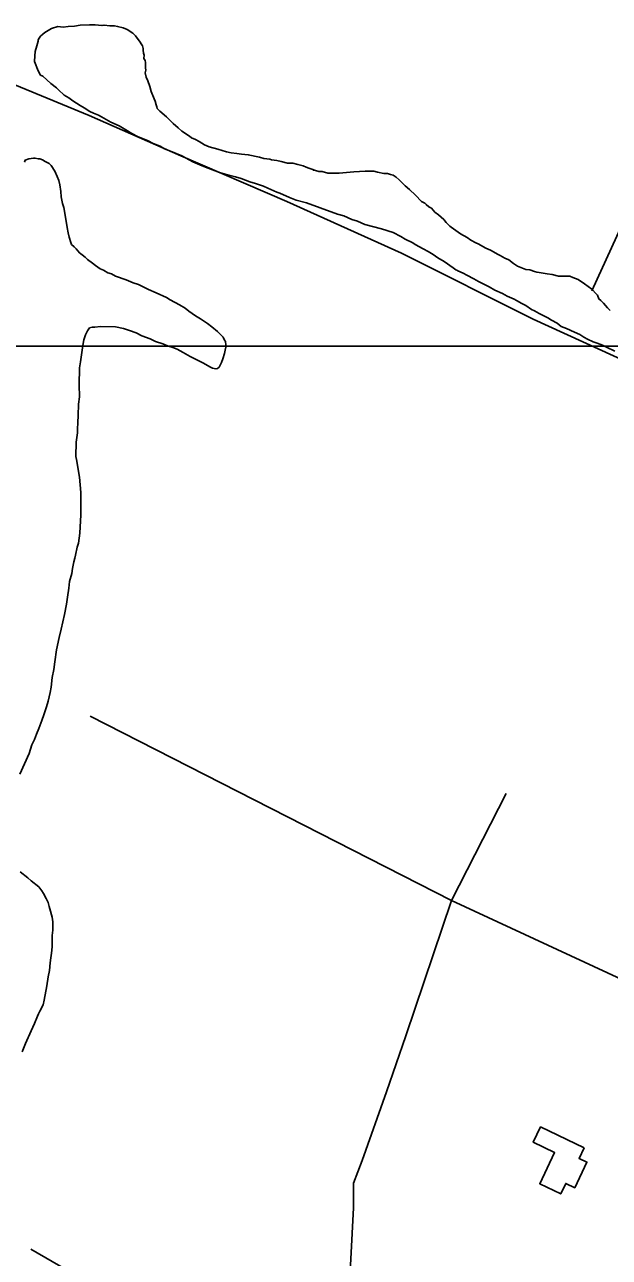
# Model space of a CAD drawing. Extents: x 3263578 to 3301413, y 764927 to 798602.
# Drawn here: x 3278134 to 3278932, y 780646 to 782328 of the extents above; entities that cross this region are included whole.
import ezdxf

# ---------------------------------------------------------------- set-up
doc = ezdxf.new("R2010")
doc.units = 0
for name, color, linetype in [('V-BLDG-OTLN', 7, 'Continuous'), ('V-GRID-MAJR', 7, 'Continuous'), ('V-ROAD-CNTR', 7, 'Continuous'), ('V-SITE-VEGE', 7, 'Continuous'), ('V-TOPO-SHOR', 7, 'Continuous')]:
    doc.layers.add(name, color=color, linetype=linetype)

msp = doc.modelspace()

# ---------------------------------------------------------------- linework, layer by layer
at = {"layer": 'V-BLDG-OTLN'}
msp.add_lwpolyline([(3278897.6, 780795.3), (3278890.7, 780780.9), (3278901.4, 780775.8), (3278884.7, 780740.9), (3278872.4, 780746.7), (3278865.6, 780732.5), (3278837, 780746.2), (3278857.3, 780788.9), (3278828, 780802.9), (3278838, 780823.8)], close=True, dxfattribs=at)
at = {"layer": 'V-GRID-MAJR'}
msp.add_spline([(3267730.5, 781891.4), (3270351, 781890.6), (3275592.2, 781889.4), (3280833.3, 781889.1), (3286074.5, 781889.4), (3291315.6, 781890.6), (3296556.8, 781892.5), (3299177.4, 781893.7)], degree=3, dxfattribs=at)
at = {"layer": 'V-ROAD-CNTR'}
for points in [[(3279279.9, 782784.5), (3279238.1, 782697.5), (3279081.3, 782343.8), (3278908.1, 781965)], [(3278791.3, 780366.2), (3278711.8, 780415.1), (3278694.6, 780420.5), (3278678.6, 780423.3), (3278662.3, 780415.1), (3278650.4, 780409.6), (3278637.8, 780405.9), (3278626.3, 780408.1), (3278594.3, 780414.2), (3278555.3, 780426.7), (3278500, 780452.9), (3278429.1, 780495.5), (3278371.1, 780519.7), (3278282.1, 780576.2), (3278142.2, 780657)]]:
    msp.add_lwpolyline(points, dxfattribs=at)
at = {"layer": 'V-SITE-VEGE'}
for points in [[(3278151.9, 782265), (3278147.1, 782277.9), (3278147.3, 782285.6), (3278148, 782291.3), (3278150.3, 782299), (3278151.8, 782305.4), (3278151.8, 782307.5), (3278153.3, 782309.6), (3278155.4, 782312.4), (3278158.3, 782315.2), (3278161.2, 782317.3), (3278170.4, 782322.8), (3278179, 782325.5), (3278186, 782324.7), (3278193.1, 782325.3), (3278201.6, 782325.9), (3278209.4, 782327.2), (3278222.2, 782327.7), (3278230, 782327.6), (3278239.1, 782326.7), (3278242, 782327.4), (3278249.8, 782326.6), (3278256.1, 782326.5), (3278260.4, 782325.7), (3278268.1, 782323.5), (3278273.7, 782321.3), (3278281.4, 782316.2), (3278284.9, 782312.6), (3278291.2, 782304), (3278292.5, 782301.9), (3278294.6, 782299), (3278295.3, 782295.5), (3278295.3, 782293.4), (3278295.9, 782289.1), (3278296.6, 782286.3), (3278296.5, 782282), (3278297.9, 782279.2), (3278298.5, 782276.3), (3278298.4, 782269.2), (3278299.1, 782265.7), (3278298.3, 782262.2), (3278299.7, 782256.5), (3278301.7, 782251.5), (3278304.4, 782243.7), (3278306.4, 782236.6), (3278310.5, 782226.6), (3278311.9, 782223.8), (3278313.3, 782218.8), (3278313.9, 782215.9), (3278314.6, 782213.8), (3278318.1, 782210.2), (3278327.2, 782202.3), (3278336.2, 782193), (3278343.2, 782187.2), (3278348.1, 782182.9), (3278358.6, 782175.7), (3278361.4, 782173.5), (3278367, 782171.3), (3278371.9, 782168.4), (3278379, 782164), (3278385.3, 782161.1), (3278397.3, 782158.1), (3278409.2, 782154.4), (3278415.6, 782152.9), (3278423.4, 782152.1), (3278429.7, 782151.3), (3278438.9, 782150.4), (3278454.4, 782147.4), (3278460, 782145.2), (3278468.5, 782144.3), (3278470.6, 782143.6), (3278477.7, 782142.8), (3278484, 782141.3), (3278492.5, 782139), (3278499.6, 782138.9), (3278506.6, 782137.4), (3278513.7, 782135.2), (3278517.9, 782133.7), (3278521.4, 782132.2), (3278528.5, 782130), (3278527.7, 782129.3), (3278530.6, 782129.2), (3278535.5, 782127.8), (3278539.7, 782127.7), (3278547.5, 782125.5), (3278563.1, 782125.2), (3278582.9, 782127.1), (3278598.5, 782128.2), (3278610.5, 782128.1), (3278615.4, 782126.6), (3278623.9, 782125), (3278628.9, 782125), (3278633.1, 782123.5), (3278636.6, 782122.7), (3278640.8, 782119.8), (3278645, 782116.2), (3278653.4, 782108.3), (3278659, 782103.3), (3278667.3, 782095.4), (3278675.7, 782086.8), (3278679.9, 782084.6)], [(3278939.4, 781882.6), (3278928.2, 781887.7), (3278922.6, 781890.7), (3278915.5, 781893.6), (3278909.9, 781895.1), (3278902.2, 781898.7), (3278897.2, 781901.6), (3278891.6, 781905.3), (3278884.6, 781908.2), (3278873.4, 781913.3), (3278866.3, 781916.2), (3278860.7, 781920.6), (3278853, 781924.9), (3278848.1, 781927.8), (3278839.7, 781932.2), (3278836.2, 781933.7), (3278829.8, 781937.3), (3278825.6, 781939.5), (3278817.9, 781944.6), (3278812.3, 781947.5), (3278805.3, 781951.8), (3278801.8, 781953.3), (3278792.6, 781957.7), (3278786.3, 781961.3), (3278775.8, 781965.7), (3278768.1, 781970.1), (3278762.5, 781973), (3278753.3, 781977.4), (3278747, 781981), (3278737.2, 781986.1), (3278732.3, 781989), (3278725.2, 781991.9), (3278724.5, 781992.6), (3278722.4, 781993.4), (3278718.9, 781996.3), (3278706.3, 782004.9), (3278697.9, 782010), (3278691.6, 782014.4), (3278684.6, 782018.7), (3278677.6, 782022.3), (3278667, 782028.2), (3278663.5, 782030.3), (3278653, 782035.4), (3278647.4, 782039.1), (3278636.9, 782044.2), (3278620.7, 782049.4), (3278598.1, 782055.4), (3278588.3, 782059.8), (3278580.5, 782062), (3278569.3, 782067.1), (3278560.8, 782069.4), (3278536.9, 782078.2), (3278518.6, 782084.8), (3278504.5, 782088.6), (3278495.3, 782092.3), (3278482, 782098.1), (3278477.8, 782099.6), (3278465.8, 782104.7), (3278459.5, 782107.7), (3278448.9, 782111.4), (3278441.2, 782113.6), (3278429.2, 782118), (3278421.5, 782120.2), (3278407.4, 782124), (3278399.6, 782126.2), (3278384.1, 782132.1), (3278373.6, 782136.5), (3278369.4, 782138), (3278363, 782140.9), (3278353.9, 782146), (3278348.3, 782148.9), (3278332.8, 782155.5), (3278324.4, 782158.5), (3278318.8, 782162.1), (3278308.9, 782165.8), (3278301.2, 782170.1), (3278287.8, 782175.3), (3278280.1, 782179.7), (3278271.7, 782184.7), (3278262.6, 782189.8), (3278251.3, 782194.9), (3278238.7, 782202.2), (3278234.5, 782204.4), (3278227.5, 782207.3), (3278222.5, 782209.5), (3278214.8, 782214.6), (3278209.2, 782217.5), (3278199.4, 782224), (3278193.8, 782228.3), (3278187.5, 782232), (3278179.8, 782239.2), (3278177, 782242), (3278169.3, 782247.8), (3278158.2, 782257.9), (3278155.4, 782259.3), (3278151.9, 782265)], [(3278133.3, 782140.6), (3278134.4, 782143.2), (3278139.3, 782144.8), (3278145.7, 782145.8), (3278147.8, 782145.7), (3278152.1, 782145.1), (3278154.3, 782145.1), (3278158, 782143.4), (3278161.7, 782141.2), (3278167, 782138.5), (3278169.7, 782135.8), (3278174.9, 782128.2), (3278178, 782120.6), (3278180.1, 782115.3), (3278181.6, 782109.3), (3278183.1, 782100.2), (3278183.5, 782093.2), (3278185, 782084.1), (3278187, 782078.7), (3278189, 782068), (3278191.4, 782051.3), (3278192.9, 782043.8), (3278194.4, 782037.9), (3278196.5, 782030.9), (3278197.5, 782028.2), (3278201.2, 782025), (3278203.9, 782022.2), (3278208.6, 782016.8), (3278212.3, 782014.1), (3278216, 782010.8), (3278219.2, 782007.6), (3278226.1, 782002.6), (3278230.3, 781999.4), (3278236.7, 781995), (3278241.4, 781992.8), (3278247.3, 781989.5)], [(3278679.9, 782084.6), (3278682, 782082.4), (3278685.5, 782079.5), (3278689, 782077.4), (3278693.9, 782072.3), (3278698.8, 782068.7), (3278705.8, 782062.3), (3278709.2, 782058), (3278714.1, 782052.9), (3278716.2, 782051.5), (3278728.8, 782042.8), (3278737.9, 782037.7), (3278742.8, 782034.1), (3278749.9, 782030.5), (3278752.7, 782029), (3278763.2, 782023.2), (3278769.5, 782020.3), (3278780, 782014.5), (3278782.9, 782013), (3278789.2, 782009.4), (3278794.8, 782007.2), (3278801.1, 782002.1), (3278806.7, 781998.5), (3278818, 781994.1), (3278823.6, 781993.3), (3278829.9, 781991.1), (3278832.8, 781990.3), (3278836.3, 781989.6), (3278846.9, 781988), (3278853.9, 781987.2), (3278862.4, 781984.9), (3278878, 781984.7), (3278882.2, 781983.2), (3278889.2, 781980.3), (3278898.3, 781974.5), (3278908.1, 781967.3), (3278914.4, 781960.1), (3278915.8, 781958.7), (3278917.8, 781953.7), (3278920.6, 781951.5), (3278924.1, 781947.9), (3278929.7, 781941.5), (3278933.2, 781937.9)], [(3278247.3, 781989.5), (3278252.1, 781987.8), (3278257.4, 781985), (3278272.3, 781980), (3278281.9, 781975.6), (3278288.8, 781973.3), (3278298.9, 781968.3), (3278302.6, 781966.7), (3278313.3, 781962.2), (3278327.1, 781955.6), (3278332.4, 781952.3), (3278345.2, 781945.7), (3278352.6, 781941.3), (3278357.9, 781936.9), (3278366.9, 781930.9), (3278373.8, 781926.5), (3278383.4, 781920), (3278389.2, 781915.6), (3278397.1, 781909.1), (3278404.5, 781901.4), (3278406.6, 781897.7), (3278407.6, 781895.5), (3278408.1, 781891.2), (3278408.1, 781888), (3278407.5, 781883.7), (3278406.3, 781879.5), (3278404.1, 781872), (3278402.4, 781867.2), (3278399.1, 781860.8), (3278396.9, 781858.7), (3278394.8, 781858.2), (3278390, 781859.3), (3278387.3, 781860.5), (3278383.1, 781862.7), (3278377.7, 781866), (3278359.7, 781875.3), (3278350.1, 781880.8), (3278341.6, 781885.2), (3278335.8, 781887.5), (3278328.8, 781889.7), (3278322.4, 781892.5), (3278312.3, 781895.8), (3278304.9, 781899.2), (3278293.7, 781903.6), (3278285.7, 781907.5), (3278276.6, 781910.8), (3278268.7, 781913.6), (3278257.4, 781915.9), (3278237.1, 781916.2), (3278229.6, 781915.3), (3278225.8, 781915.3), (3278222.1, 781914.3), (3278219.3, 781910.1), (3278216.6, 781904.8), (3278214.3, 781897.8), (3278213.1, 781890.4), (3278212, 781883.9), (3278211.4, 781877.5), (3278209.6, 781867.9), (3278208.4, 781859.9), (3278208.1, 781836.3), (3278208.4, 781820.3), (3278207.1, 781810.1), (3278206.4, 781794.6), (3278206.2, 781784.9), (3278205.6, 781775.9), (3278205.5, 781771), (3278203.7, 781758.2), (3278203.4, 781738.9), (3278204.4, 781734.6), (3278208.3, 781710.5), (3278210.2, 781689.6), (3278210.3, 781659), (3278208.8, 781633.9), (3278207, 781620.5), (3278205.3, 781615.2), (3278203, 781604), (3278201.9, 781600.2), (3278200.7, 781594.9), (3278199, 781585.8), (3278197.8, 781578.9), (3278195, 781568.2), (3278193.8, 781559.1), (3278192, 781546.8), (3278190.8, 781537.2), (3278187.9, 781523.3), (3278183.3, 781503), (3278180.5, 781491.8), (3278177, 781474.7), (3278174.6, 781458.7), (3278173.4, 781448), (3278171.1, 781437.3), (3278169.8, 781424), (3278168.6, 781416.5), (3278165.8, 781404.7), (3278163.5, 781397.3), (3278159.6, 781386.1), (3278156.8, 781378.6), (3278152.9, 781367.4), (3278149.6, 781360), (3278146.8, 781352.5)], [(3278146.8, 781352.5), (3278143.5, 781345.1), (3278139.6, 781333.4), (3278126.8, 781305.2)], [(3278127.5, 781171.8), (3278138.1, 781163.6), (3278142.3, 781159.8), (3278152.9, 781151.6), (3278157.1, 781146.2), (3278159.2, 781142.4), (3278162.9, 781135.4), (3278165.5, 781130), (3278167, 781124.6), (3278168, 781121.4), (3278171.1, 781110.1), (3278172, 781103.7), (3278171.9, 781092.4), (3278171.2, 781084.9), (3278171, 781069.4), (3278170.3, 781060.8), (3278169.2, 781054.4), (3278168.5, 781048), (3278167.3, 781037.3), (3278165.6, 781028.8), (3278163.8, 781016.5), (3278160.3, 780996.7), (3278158.6, 780990.3), (3278154.2, 780981.8), (3278152.5, 780978.1), (3278150.9, 780974.9), (3278147, 780964.8), (3278142.5, 780955.2), (3278134.8, 780937.6), (3278130.3, 780926.5)]]:
    msp.add_lwpolyline(points, dxfattribs=at)
at = {"layer": 'V-TOPO-SHOR'}
for q in [(3278223.1, 781384.4), (3278790.9, 781278.9)]:
    msp.add_line((3278716.6, 781132.7), q, dxfattribs=at)
for points in [[(3277497.5, 782587.5), (3277622.7, 782540.6), (3277658, 782517.1), (3277693.2, 782477.9), (3277724.5, 782434.9), (3277759.7, 782403.6), (3277826.2, 782364.4), (3277877.1, 782337), (3277939.7, 782317.5), (3278041.5, 782278.3), (3278221.5, 782204), (3278346.7, 782149.2), (3278491.5, 782086.5), (3278648, 782016.1), (3278828, 781926), (3279094.1, 781804.7), (3279242.9, 781734.2), (3279305.5, 781702.9), (3279340.7, 781667.7), (3279364.2, 781632.5), (3279415, 781593.3), (3279454.2, 781577.7)], [(3278548.8, 780461.9), (3278572.8, 780521.8), (3278582.4, 780713.4), (3278582.4, 780747), (3278594.4, 780778.1), (3278627.9, 780871.6), (3278654.3, 780948.2), (3278716.6, 781132.7), (3279042.5, 780981.8)]]:
    msp.add_lwpolyline(points, dxfattribs=at)

doc.saveas('drawing.dxf')
